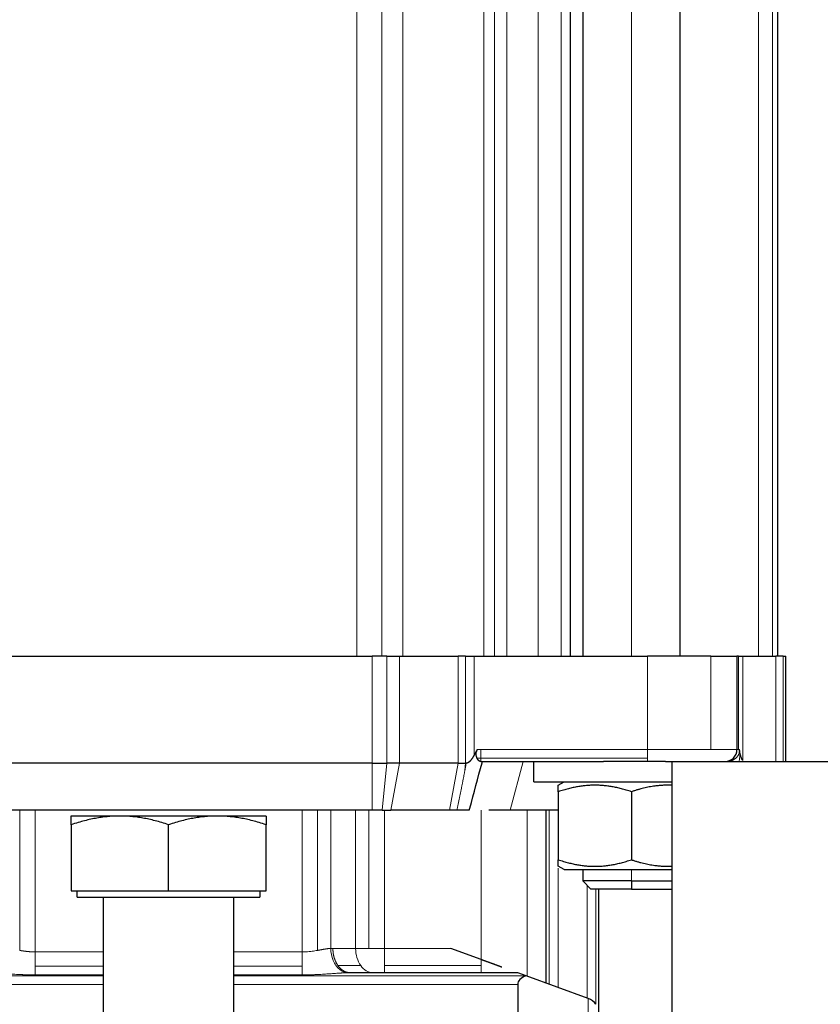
# Model space of a CAD drawing. Header units: inches. Extents: x 0 to 20790, y -12 to 14700.
# Tile 316 of 436: x 9096 to 9194, y 11513 to 11634. Entities that reach past the tile are written whole.
import ezdxf

# ---------------------------------------------------------------- set-up
doc = ezdxf.new("R2010")
doc.units = ezdxf.units.IN
doc.layers.add('1', color=7, linetype='Continuous', true_color=0xffffff)
doc.layers.add('254', color=7, linetype='Continuous', true_color=0xffffff)
doc.styles.add('latin_extended', font='simplex.shx')
doc.dimstyles.get("Standard").update_dxf_attribs({"dimtxt": 0.18, "dimasz": 0.18, "dimexe": 0.18, "dimexo": 0.0625, "dimgap": 0.09, "dimtad": 0, "dimtih": 1, "dimtoh": 1, "dimdec": 4, "dimzin": 0, "dimdsep": 46, "dimtxsty": 'Standard', "dimcen": 0.09, "dimadec": 0, "dimazin": 0, "dimtfac": 1, "dimtdec": 4, "dimtofl": 0, "dimtmove": 0, "dimatfit": 3, "dimfxl": 1, "dimtolj": 1, "dimtzin": 0, "dimarcsym": 0})

# ---------------------------------------------------------------- blocks, each defined once
blk = doc.blocks.new('_U3')
at = {"layer": '254', "color": 3, "linetype": 'Continuous', "lineweight": 13, "transparency": 16777216}
for p, q in [((8941.98, 11480.96), (8941.98, 12953.96)), ((11385.03, 10066.36), (11385.03, 12953.96)), ((9064.48, 12918.96), (11262.53, 12918.96))]:
    blk.add_line(p, q, dxfattribs=at)
at = {"layer": '254', "color": 3, "transparency": 16777216}
for points in [[(9064.48, 12939.38), (9064.48, 12898.55), (8941.98, 12918.96)], [(11262.53, 12898.55), (11262.53, 12939.38), (11385.03, 12918.96)]]:
    blk.add_solid(points, dxfattribs=at)
at = {"layer": 'Defpoints', "color": 0, "transparency": 16777216}
for p in [(11385.03, 12918.96), (8941.98, 11445.96), (11385.03, 10031.36)]:
    blk.add_point(p, dxfattribs=at)
at = {"layer": '254', "color": 2, "lineweight": 13, "transparency": 16777216, "insert": (9947.67, 13102.71), "char_height": 122.5, "attachment_point": 1, "style": 'latin_extended'}
blk.add_mtext('\\A1;2443', dxfattribs=at)

msp = doc.modelspace()

# ---------------------------------------------------------------- linework, layer by layer
at = {"layer": '1', "color": 110, "linetype": 'Continuous', "lineweight": 13}
for p, q in [((9137.165, 11682.963), (9137.165, 11555.963)), ((9140.226, 11555.963), (9140.226, 11682.963)), ((9142.821, 11682.963), (9142.821, 11555.963)), ((9152.807, 11682.963), (9152.807, 11555.963)), ((9154.104, 11555.963), (9154.104, 11682.963)), ((9155.635, 11555.963), (9155.635, 11682.963)), ((9159.478, 11682.963), (9159.478, 11555.963)), ((9162.307, 11555.963), (9162.307, 11682.963)), ((9170.978, 11555.965), (9170.978, 11682.962)), ((9186.635, 11682.963), (9186.635, 11555.963)), ((9188.369, 11555.963), (9188.369, 11682.963)), ((9139.068, 11555.963), (9139.068, 11542.763)), ((9140.853, 11542.763), (9140.853, 11555.963)), ((9142.402, 11542.763), (9142.402, 11555.963)), ((9149.624, 11555.963), (9149.624, 11542.763)), ((9150.554, 11542.763), (9150.554, 11555.963)), ((9151.625, 11543.791), (9151.625, 11555.963)), ((9172.978, 11555.963), (9172.978, 11544.463)), ((9180.756, 11544.463), (9180.756, 11555.963)), ((9184.165, 11544.463), (9184.165, 11555.963)), ((9184.701, 11555.963), (9184.701, 11543.101)), ((9188.775, 11555.963), (9188.775, 11542.964)), ((9189.668, 11542.964), (9189.668, 11555.963)), ((9152.438, 11544.463), (9151.981, 11544.463)), ((9172.978, 11544.463), (9152.438, 11544.463)), ((9152.438, 11543.402), (9152.438, 11544.463)), ((9172.978, 11544.463), (9180.756, 11544.463)), ((9172.978, 11543.402), (9172.978, 11544.463)), ((9183.978, 11544.463), (9180.756, 11544.463)), ((9183.978, 11544.463), (9184.165, 11544.463)), ((9184.256, 11544.463), (9184.165, 11544.463)), ((9184.233, 11542.964), (9184.357, 11543.973)), ((9139.068, 11536.963), (9139.068, 11542.763)), ((9140.853, 11542.763), (9140.298, 11536.963)), ((9141.366, 11536.963), (9142.402, 11542.763)), ((9148.588, 11536.963), (9149.624, 11542.763)), ((9150.554, 11542.763), (9150.47, 11541.887)), ((9151.943, 11543.402), (9152.438, 11543.402)), ((9152.438, 11543.402), (9152.438, 11542.963)), ((9172.978, 11543.402), (9152.438, 11543.402)), ((9156.038, 11536.963), (9157.646, 11542.963)), ((9172.978, 11542.963), (9172.978, 11543.402)), ((9183.025, 11542.991), (9183.022, 11542.964)), ((9095.636, 11536.963), (9095.636, 11519.709)), ((9097.549, 11519.525), (9097.549, 11536.963)), ((9130.407, 11519.525), (9130.407, 11536.963)), ((9132.321, 11536.963), (9132.321, 11519.709)), ((9133.943, 11519.959), (9133.943, 11536.963)), ((9137.014, 11519.963), (9137.014, 11536.963)), ((9138.636, 11536.963), (9138.636, 11519.963)), ((9140.549, 11519.963), (9140.549, 11536.963)), ((9152.478, 11536.963), (9152.478, 11518.601)), ((9158.135, 11536.963), (9158.135, 11516.542)), ((9160.859, 11536.963), (9160.859, 11515.551)), ((9161.943, 11531.084), (9161.943, 11536.963)), ((9161.943, 11515.156), (9161.943, 11529.856)), ((9170.978, 11528.263), (9170.978, 11529.663)), ((9165.514, 11527.727), (9165.514, 11513.856)), ((9166.598, 11527.263), (9166.598, 11513.097)), ((9137.014, 11519.963), (9134.211, 11519.963)), ((9138.636, 11519.963), (9137.014, 11519.963)), ((9138.636, 11519.963), (9140.549, 11519.963)), ((9148.736, 11519.963), (9140.549, 11519.963)), ((9140.549, 11519.963), (9140.549, 11517.842)), ((9105.978, 11519.525), (9097.549, 11519.525)), ((9130.407, 11519.525), (9121.978, 11519.525)), ((9152.478, 11517.842), (9152.478, 11518.601)), ((9097.549, 11517.784), (9105.978, 11517.784)), ((9121.978, 11517.784), (9130.407, 11517.784)), ((9134.832, 11517.842), (9137.635, 11517.842)), ((9140.549, 11517.842), (9152.478, 11517.842)), ((9140.549, 11516.963), (9140.549, 11517.842)), ((9152.478, 11516.963), (9152.478, 11517.842)), ((9070.478, 11516.583), (9105.979, 11516.583)), ((9105.978, 11516.689), (9097.549, 11516.689)), ((9121.977, 11516.583), (9158.024, 11516.583)), ((9130.407, 11516.689), (9121.978, 11516.689)), ((9070.478, 11515.499), (9105.978, 11515.499)), ((9121.978, 11515.499), (9156.978, 11515.499)), ((9165.662, 11513.802), (9165.662, 11494.447))]:
    msp.add_line(p, q, dxfattribs=at)
at = {"layer": '1', "color": 2, "linetype": 'Continuous', "lineweight": 25}
for p, q in [((9163.478, 11555.963), (9163.478, 11682.963)), ((9164.978, 11682.962), (9164.978, 11555.965)), ((9176.978, 11555.965), (9176.978, 11682.962)), ((9188.978, 11682.963), (9188.978, 11555.963)), ((9088.889, 11555.963), (9139.068, 11555.963)), ((9140.853, 11555.963), (9139.068, 11555.963)), ((9140.853, 11555.963), (9142.402, 11555.963)), ((9142.402, 11555.963), (9149.624, 11555.963)), ((9150.554, 11555.963), (9149.624, 11555.963)), ((9150.554, 11555.963), (9151.625, 11555.963)), ((9151.625, 11555.963), (9172.978, 11555.963)), ((9180.756, 11555.963), (9172.978, 11555.963)), ((9180.756, 11555.963), (9183.978, 11555.963)), ((9184.165, 11555.963), (9183.978, 11555.963)), ((9183.978, 11555.963), (9183.978, 11544.463)), ((9184.165, 11555.963), (9184.701, 11555.963)), ((9184.701, 11555.963), (9188.775, 11555.963)), ((9189.668, 11555.963), (9188.775, 11555.963)), ((9189.668, 11555.963), (9189.978, 11555.963)), ((9189.978, 11542.964), (9189.978, 11555.963)), ((9139.068, 11542.763), (9088.889, 11542.763)), ((9139.068, 11542.763), (9140.853, 11542.763)), ((9142.402, 11542.763), (9140.853, 11542.763)), ((9149.624, 11542.763), (9142.402, 11542.763)), ((9149.624, 11542.763), (9150.554, 11542.763)), ((9150.631, 11542.763), (9150.554, 11542.763)), ((9152.438, 11542.963), (9167.55, 11542.963)), ((9158.978, 11540.463), (9158.978, 11542.963)), ((9175.173, 11542.963), (9167.55, 11542.963)), ((9175.173, 11542.963), (9175.978, 11542.963)), ((9175.978, 11384.964), (9175.978, 11542.964)), ((9175.978, 11542.964), (9401.778, 11542.964)), ((9158.978, 11540.463), (9175.978, 11540.463)), ((9161.976, 11540.058), (9162.678, 11540.463)), ((9161.976, 11539.254), (9161.976, 11530.873)), ((9170.978, 11539.254), (9170.978, 11530.873)), ((9139.068, 11536.963), (9088.889, 11536.963)), ((9140.298, 11536.963), (9139.068, 11536.963)), ((9140.298, 11536.963), (9141.366, 11536.963)), ((9148.588, 11536.963), (9141.366, 11536.963)), ((9149.481, 11536.963), (9148.588, 11536.963)), ((9158.135, 11536.963), (9153.421, 11536.963)), ((9160.348, 11536.963), (9158.135, 11536.963)), ((9161.943, 11536.963), (9160.348, 11536.963)), ((9160.478, 11515.689), (9160.478, 11536.963)), ((9125.978, 11536.263), (9101.978, 11536.263)), ((9101.978, 11535.189), (9101.978, 11527.063)), ((9113.978, 11527.063), (9113.978, 11535.189)), ((9125.978, 11527.063), (9125.978, 11535.189)), ((9162.678, 11529.663), (9161.976, 11530.069)), ((9162.678, 11529.663), (9175.978, 11529.663)), ((9164.978, 11529.663), (9164.978, 11528.263)), ((9164.978, 11528.263), (9165.978, 11527.263)), ((9170.978, 11528.263), (9164.978, 11528.263)), ((9170.978, 11528.263), (9175.978, 11528.263)), ((9170.978, 11528.263), (9170.978, 11527.263)), ((9101.978, 11527.063), (9113.978, 11527.063)), ((9102.733, 11526.263), (9102.733, 11527.063)), ((9113.978, 11527.063), (9125.978, 11527.063)), ((9125.223, 11527.063), (9125.223, 11526.263)), ((9170.978, 11527.263), (9165.978, 11527.263)), ((9166.978, 11511.923), (9166.978, 11527.263)), ((9170.978, 11527.263), (9175.978, 11527.263)), ((9102.733, 11526.263), (9125.223, 11526.263)), ((9105.978, 11501.263), (9105.978, 11526.263)), ((9121.978, 11526.263), (9121.978, 11501.263)), ((9152.478, 11518.601), (9148.736, 11519.963)), ((9156.978, 11516.963), (9136.332, 11516.963)), ((9158.024, 11516.583), (9156.978, 11516.963)), ((9165.662, 11513.802), (9158.024, 11516.583)), ((9156.978, 11515.499), (9156.978, 11486.463))]:
    msp.add_line(p, q, dxfattribs=at)
for start, end in [(315, 0), (271.55602, 315)]:
    msp.add_arc((9182.478, 11544.463), 1.5, start, end, dxfattribs=at)
at = {"layer": '1', "color": 110, "linetype": 'Continuous', "lineweight": 13}
for start_param, end_param in [(1.5707963, 2.3561945), (2.3561945, 3.1415927)]:
    msp.add_ellipse((9139.135, 11519.963), major_axis=(0, 3), ratio=0.7071068, start_param=start_param, end_param=end_param, dxfattribs=at)
at = {"layer": '1', "color": 2, "linetype": 'Continuous', "lineweight": 25}
for centre, major_axis, ratio, start_param, end_param in [((9136.332, 11511.963), (-8, 0), 0.6250029, 4.7123892, 4.7458856), ((9170.716, 11511.963), (-13.708, 3.761), 0.2403928, 5.9563399, 6.349039), ((9164.978, 11511.923), (1.414, 1.414), 1, 6.1086524, 6.7195176)]:
    msp.add_ellipse(centre, major_axis=major_axis, ratio=ratio, start_param=start_param, end_param=end_param, dxfattribs=at)
for points, degree, knots in [([(9151.982, 11544.463), (9151.968, 11544.437), (9151.941, 11544.385), (9151.901, 11544.308), (9151.861, 11544.232), (9151.821, 11544.156), (9151.782, 11544.081), (9151.742, 11544.008), (9151.703, 11543.935), (9151.664, 11543.863), (9151.638, 11543.815), (9151.625, 11543.791)], 3, [0, 0, 0, 0, 0.1155427, 0.2299759, 0.3433004, 0.4555167, 0.5666255, 0.6766276, 0.7855235, 0.8933141, 1, 1, 1, 1]), ([(9151.981, 11544.463), (9151.979, 11544.457), (9151.973, 11544.446), (9151.964, 11544.429), (9151.956, 11544.412), (9151.948, 11544.395), (9151.941, 11544.378), (9151.933, 11544.362), (9151.926, 11544.345), (9151.919, 11544.328), (9151.913, 11544.312), (9151.906, 11544.295), (9151.9, 11544.279), (9151.894, 11544.263), (9151.889, 11544.246), (9151.883, 11544.23), (9151.878, 11544.214), (9151.873, 11544.198), (9151.856, 11544.139), (9151.834, 11544.037), (9151.823, 11543.895), (9151.831, 11543.757), (9151.849, 11543.662), (9151.865, 11543.603), (9151.872, 11543.578), (9151.88, 11543.553), (9151.889, 11543.528), (9151.898, 11543.503), (9151.908, 11543.478), (9151.919, 11543.452), (9151.931, 11543.427), (9151.939, 11543.411), (9151.943, 11543.402)], 3, [0, 0, 0, 0, 0.0157128, 0.0312932, 0.046743, 0.0620641, 0.0772583, 0.0923277, 0.1072742, 0.1220999, 0.136807, 0.1513975, 0.1658736, 0.1802377, 0.194492, 0.2086389, 0.2226809, 0.2366204, 0.2504599, 0.3756844, 0.5001454, 0.6211124, 0.7497545, 0.7749859, 0.800845, 0.8273393, 0.8544757, 0.8822607, 0.9107002, 0.9397999, 0.9695648, 1, 1, 1, 1]), ([(9184.256, 11544.463), (9184.257, 11544.457), (9184.259, 11544.445), (9184.262, 11544.426), (9184.264, 11544.408), (9184.267, 11544.389), (9184.269, 11544.371), (9184.27, 11544.353), (9184.272, 11544.335), (9184.273, 11544.317), (9184.274, 11544.299), (9184.274, 11544.281), (9184.275, 11544.264), (9184.275, 11544.246), (9184.274, 11544.229), (9184.273, 11544.195), (9184.27, 11544.147), (9184.261, 11544.082), (9184.249, 11544.019), (9184.227, 11543.938), (9184.19, 11543.839), (9184.132, 11543.725), (9184.059, 11543.614), (9183.974, 11543.511), (9183.88, 11543.416), (9183.779, 11543.33), (9183.669, 11543.25), (9183.579, 11543.196), (9183.515, 11543.161), (9183.479, 11543.143), (9183.443, 11543.125), (9183.406, 11543.108), (9183.369, 11543.093), (9183.332, 11543.078), (9183.295, 11543.064), (9183.257, 11543.051), (9183.219, 11543.038), (9183.181, 11543.027), (9183.142, 11543.017), (9183.103, 11543.007), (9183.064, 11542.998), (9183.038, 11542.993), (9183.025, 11542.991)], 3, [0, 0, 0, 0, 0.0093494, 0.0186181, 0.0278081, 0.0369212, 0.0459594, 0.0549246, 0.0638189, 0.0726444, 0.0814031, 0.0900974, 0.0987293, 0.1073013, 0.1158155, 0.1242745, 0.1556421, 0.1865512, 0.2173091, 0.2479611, 0.3059321, 0.365195, 0.4266455, 0.4910883, 0.5510452, 0.6122099, 0.6749882, 0.739755, 0.7585277, 0.7772398, 0.7958991, 0.8145138, 0.833092, 0.8516417, 0.8701712, 0.8886886, 0.9072022, 0.9257201, 0.9442507, 0.9628021, 0.9813825, 1, 1, 1, 1]), ([(9184.357, 11543.973), (9184.351, 11543.998), (9184.346, 11544.022), (9184.309, 11544.183), (9184.281, 11544.322), (9184.256, 11544.463)], 3, [0, 0, 0, 0, 0.1530208, 0.1530208, 1, 1, 1, 1]), ([(9184.701, 11543.101), (9184.698, 11543.105), (9184.692, 11543.112), (9184.684, 11543.123), (9184.676, 11543.135), (9184.668, 11543.147), (9184.66, 11543.16), (9184.652, 11543.173), (9184.643, 11543.186), (9184.635, 11543.199), (9184.627, 11543.213), (9184.62, 11543.227), (9184.612, 11543.242), (9184.604, 11543.257), (9184.596, 11543.272), (9184.588, 11543.288), (9184.58, 11543.304), (9184.572, 11543.32), (9184.565, 11543.337), (9184.557, 11543.354), (9184.549, 11543.371), (9184.542, 11543.389), (9184.534, 11543.407), (9184.527, 11543.425), (9184.519, 11543.444), (9184.512, 11543.463), (9184.504, 11543.483), (9184.497, 11543.503), (9184.49, 11543.523), (9184.482, 11543.543), (9184.475, 11543.564), (9184.468, 11543.585), (9184.461, 11543.607), (9184.453, 11543.629), (9184.446, 11543.651), (9184.439, 11543.674), (9184.432, 11543.697), (9184.425, 11543.72), (9184.418, 11543.744), (9184.411, 11543.768), (9184.404, 11543.793), (9184.398, 11543.817), (9184.391, 11543.843), (9184.384, 11543.868), (9184.377, 11543.894), (9184.371, 11543.92), (9184.364, 11543.947), (9184.36, 11543.965), (9184.357, 11543.973)], 3, [0, 0, 0, 0, 0.0157699, 0.0317697, 0.0480029, 0.0644729, 0.0811831, 0.0981367, 0.1153365, 0.1327856, 0.1504867, 0.1684425, 0.1866554, 0.205128, 0.2238625, 0.2428612, 0.2621262, 0.2816596, 0.3014634, 0.3215395, 0.3418896, 0.3625156, 0.3834191, 0.4046017, 0.4260649, 0.4478103, 0.4698393, 0.4921533, 0.5147535, 0.5376413, 0.5608178, 0.5842843, 0.6080419, 0.6320918, 0.6564348, 0.6810722, 0.7060048, 0.7312336, 0.7567595, 0.7825835, 0.8087063, 0.8351288, 0.8618517, 0.888876, 0.9162022, 0.9438312, 0.9717635, 1, 1, 1, 1]), ([(9151.035, 11542.963), (9151.031, 11542.959), (9151.022, 11542.951), (9151.009, 11542.94), (9150.996, 11542.929), (9150.984, 11542.918), (9150.971, 11542.907), (9150.958, 11542.897), (9150.945, 11542.887), (9150.933, 11542.878), (9150.92, 11542.869), (9150.907, 11542.86), (9150.895, 11542.852), (9150.882, 11542.844), (9150.87, 11542.837), (9150.858, 11542.83), (9150.845, 11542.823), (9150.833, 11542.816), (9150.821, 11542.81), (9150.808, 11542.805), (9150.796, 11542.799), (9150.784, 11542.794), (9150.772, 11542.79), (9150.76, 11542.785), (9150.748, 11542.782), (9150.736, 11542.778), (9150.724, 11542.775), (9150.712, 11542.772), (9150.701, 11542.77), (9150.689, 11542.768), (9150.677, 11542.766), (9150.665, 11542.765), (9150.654, 11542.764), (9150.642, 11542.763), (9150.634, 11542.763), (9150.631, 11542.763)], 3, [0, 0, 0, 0, 0.0375012, 0.074433, 0.1108033, 0.1466205, 0.1818933, 0.2166309, 0.2508429, 0.2845392, 0.3177304, 0.3504276, 0.3826421, 0.4143862, 0.4456723, 0.4765137, 0.5069241, 0.5369178, 0.5665099, 0.5957159, 0.6245521, 0.6530353, 0.6811831, 0.7090136, 0.7365456, 0.7637984, 0.7907922, 0.8175476, 0.8440857, 0.8704282, 0.8965975, 0.922616, 0.9485069, 0.9742937, 1, 1, 1, 1]), ([(9151.014, 11536.963), (9151.038, 11537.052), (9151.56, 11538.999), (9152.096, 11541), (9152.607, 11542.907), (9152.622, 11542.963)], 3, [0, 0, 0, 0, 0.0442932, 0.9716189, 1, 1, 1, 1]), ([(9151.625, 11543.791), (9151.618, 11543.78), (9151.606, 11543.757), (9151.587, 11543.723), (9151.568, 11543.69), (9151.549, 11543.658), (9151.531, 11543.626), (9151.512, 11543.594), (9151.494, 11543.564), (9151.475, 11543.533), (9151.457, 11543.504), (9151.438, 11543.475), (9151.42, 11543.446), (9151.402, 11543.418), (9151.384, 11543.391), (9151.366, 11543.364), (9151.348, 11543.338), (9151.33, 11543.312), (9151.312, 11543.287), (9151.294, 11543.262), (9151.277, 11543.238), (9151.259, 11543.215), (9151.241, 11543.192), (9151.224, 11543.17), (9151.207, 11543.148), (9151.189, 11543.127), (9151.172, 11543.107), (9151.155, 11543.087), (9151.137, 11543.067), (9151.12, 11543.048), (9151.103, 11543.03), (9151.086, 11543.013), (9151.069, 11542.996), (9151.052, 11542.979), (9151.041, 11542.968), (9151.035, 11542.963)], 3, [0, 0, 0, 0, 0.0382693, 0.0760185, 0.1132489, 0.1499621, 0.1861595, 0.2218428, 0.2570137, 0.291674, 0.3258256, 0.3594704, 0.3926107, 0.4252484, 0.457386, 0.4890259, 0.5201706, 0.5508229, 0.5809854, 0.6106613, 0.6398536, 0.6685657, 0.696801, 0.7245632, 0.7518561, 0.7786839, 0.8050509, 0.8309616, 0.8564208, 0.8814336, 0.9060054, 0.9301417, 0.9538487, 0.9771325, 1, 1, 1, 1]), ([(9152.438, 11542.963), (9152.435, 11542.963), (9152.43, 11542.963), (9152.423, 11542.964), (9152.416, 11542.964), (9152.408, 11542.965), (9152.401, 11542.966), (9152.393, 11542.967), (9152.386, 11542.969), (9152.378, 11542.971), (9152.37, 11542.973), (9152.362, 11542.975), (9152.355, 11542.978), (9152.347, 11542.98), (9152.339, 11542.983), (9152.331, 11542.987), (9152.323, 11542.99), (9152.315, 11542.994), (9152.307, 11542.998), (9152.299, 11543.002), (9152.291, 11543.006), (9152.282, 11543.011), (9152.274, 11543.016), (9152.266, 11543.021), (9152.258, 11543.026), (9152.249, 11543.032), (9152.241, 11543.038), (9152.233, 11543.044), (9152.224, 11543.05), (9152.216, 11543.057), (9152.207, 11543.064), (9152.199, 11543.071), (9152.182, 11543.085), (9152.157, 11543.107), (9152.124, 11543.14), (9152.092, 11543.176), (9152.066, 11543.209), (9152.045, 11543.236), (9152.029, 11543.258), (9152.013, 11543.281), (9151.998, 11543.304), (9151.984, 11543.328), (9151.97, 11543.352), (9151.956, 11543.377), (9151.947, 11543.394), (9151.943, 11543.403)], 3, [0, 0, 0, 0, 0.0161835, 0.0323469, 0.0484922, 0.0646213, 0.080736, 0.0968383, 0.1129301, 0.1290134, 0.14509, 0.1611619, 0.1772311, 0.1932993, 0.2093685, 0.2254407, 0.2415177, 0.2576014, 0.2736936, 0.2897963, 0.3059113, 0.3220404, 0.3381855, 0.3543485, 0.3705311, 0.3867352, 0.4029625, 0.4192149, 0.4354941, 0.451802, 0.4681402, 0.4845105, 0.5009146, 0.5640578, 0.6266732, 0.6888636, 0.7507327, 0.7828662, 0.8146893, 0.8462175, 0.8774666, 0.9084526, 0.9391922, 0.9697022, 1, 1, 1, 1]), ([(9152.478, 11518.601), (9153.017, 11518.405), (9153.724, 11518.148), (9153.813, 11518.115), (9154.353, 11517.919), (9154.764, 11517.769), (9155.007, 11517.681)], 2, [0, 0, 0, 0.5, 0.5, 0.75, 0.75, 1, 1, 1])]:
    msp.add_open_spline(points, degree=degree, knots=knots, dxfattribs=at)
at = {"layer": '1', "color": 110, "linetype": 'Continuous', "lineweight": 13}
for points, knots in [([(9150.47, 11541.887), (9150.479, 11541.937), (9150.498, 11542.035), (9150.525, 11542.183), (9150.552, 11542.329), (9150.578, 11542.475), (9150.605, 11542.619), (9150.622, 11542.715), (9150.631, 11542.763)], [0, 0, 0, 0, 0.1693139, 0.337569, 0.5047653, 0.6709026, 0.8359808, 1, 1, 1, 1]), ([(9149.481, 11536.963), (9149.495, 11537.032), (9149.524, 11537.169), (9149.568, 11537.374), (9149.611, 11537.578), (9149.653, 11537.78), (9149.695, 11537.981), (9149.737, 11538.18), (9149.778, 11538.379), (9149.818, 11538.575), (9149.858, 11538.771), (9149.898, 11538.965), (9149.937, 11539.158), (9149.976, 11539.349), (9150.014, 11539.539), (9150.052, 11539.728), (9150.09, 11539.915), (9150.126, 11540.101), (9150.163, 11540.286), (9150.199, 11540.469), (9150.234, 11540.651), (9150.269, 11540.832), (9150.304, 11541.011), (9150.338, 11541.189), (9150.372, 11541.365), (9150.405, 11541.54), (9150.438, 11541.714), (9150.459, 11541.83), (9150.47, 11541.887)], [0, 0, 0, 0, 0.0419045, 0.0835337, 0.1248876, 0.1659662, 0.2067694, 0.2472973, 0.2875499, 0.327527, 0.3672287, 0.4066549, 0.4458057, 0.484681, 0.5232808, 0.5616051, 0.5996539, 0.6374271, 0.6749247, 0.7121467, 0.7490931, 0.785764, 0.8221591, 0.8582786, 0.8941225, 0.9296907, 0.9649832, 1, 1, 1, 1]), ([(9095.636, 11519.709), (9095.647, 11519.707), (9095.67, 11519.703), (9095.704, 11519.697), (9095.738, 11519.691), (9095.771, 11519.686), (9095.804, 11519.68), (9095.837, 11519.675), (9095.87, 11519.67), (9095.902, 11519.665), (9095.935, 11519.66), (9095.967, 11519.655), (9095.998, 11519.65), (9096.03, 11519.645), (9096.061, 11519.641), (9096.092, 11519.636), (9096.123, 11519.632), (9096.153, 11519.628), (9096.183, 11519.624), (9096.213, 11519.62), (9096.242, 11519.616), (9096.271, 11519.612), (9096.3, 11519.608), (9096.329, 11519.605), (9096.357, 11519.601), (9096.385, 11519.598), (9096.413, 11519.594), (9096.44, 11519.591), (9096.467, 11519.588), (9096.494, 11519.585), (9096.521, 11519.582), (9096.547, 11519.579), (9096.587, 11519.575), (9096.64, 11519.57), (9096.708, 11519.564), (9096.775, 11519.558), (9096.841, 11519.553), (9096.908, 11519.548), (9096.974, 11519.544), (9097.039, 11519.54), (9097.105, 11519.536), (9097.169, 11519.533), (9097.234, 11519.531), (9097.298, 11519.529), (9097.361, 11519.527), (9097.424, 11519.526), (9097.487, 11519.525), (9097.529, 11519.525), (9097.549, 11519.525)], [0, 0, 0, 0, 0.0189252, 0.0376661, 0.0562227, 0.0745952, 0.0927835, 0.1107877, 0.1286077, 0.1462438, 0.1636958, 0.1809639, 0.198048, 0.2149482, 0.2316647, 0.2481973, 0.2645463, 0.2807115, 0.2966931, 0.3124912, 0.3281057, 0.3435368, 0.3587845, 0.3738489, 0.38873, 0.4034279, 0.4179428, 0.4322745, 0.4464233, 0.4603892, 0.4741724, 0.4877728, 0.5011905, 0.5362612, 0.5710666, 0.6056077, 0.639886, 0.6739028, 0.7076594, 0.7411572, 0.7743976, 0.8073821, 0.8401121, 0.8725892, 0.9048149, 0.9367909, 0.9685187, 1, 1, 1, 1]), ([(9132.321, 11519.709), (9132.111, 11519.673), (9131.648, 11519.599), (9130.998, 11519.537), (9130.571, 11519.525), (9130.407, 11519.525)], [0, 0, 0, 0, 0.3482457, 0.7493253, 1, 1, 1, 1]), ([(9132.321, 11519.709), (9132.331, 11519.711), (9132.353, 11519.714), (9132.385, 11519.72), (9132.417, 11519.725), (9132.449, 11519.731), (9132.481, 11519.737), (9132.513, 11519.742), (9132.545, 11519.748), (9132.576, 11519.754), (9132.608, 11519.759), (9132.639, 11519.765), (9132.67, 11519.771), (9132.702, 11519.776), (9132.733, 11519.782), (9132.783, 11519.791), (9132.851, 11519.804), (9132.937, 11519.819), (9133.021, 11519.834), (9133.104, 11519.849), (9133.18, 11519.862), (9133.25, 11519.874), (9133.314, 11519.884), (9133.376, 11519.894), (9133.436, 11519.903), (9133.494, 11519.912), (9133.551, 11519.92), (9133.606, 11519.927), (9133.659, 11519.933), (9133.71, 11519.939), (9133.76, 11519.944), (9133.808, 11519.949), (9133.854, 11519.953), (9133.899, 11519.956), (9133.928, 11519.958), (9133.943, 11519.959)], [0, 0, 0, 0, 0.017894, 0.0357891, 0.0536852, 0.0715823, 0.0894804, 0.1073795, 0.1252797, 0.1431809, 0.1610831, 0.1789864, 0.1968907, 0.214796, 0.2327023, 0.2506097, 0.3018463, 0.3525228, 0.4026403, 0.4521995, 0.5012014, 0.5417961, 0.5816204, 0.6206756, 0.6589632, 0.6964846, 0.7332415, 0.7692355, 0.8044683, 0.8389421, 0.8726587, 0.9056203, 0.9378294, 0.9692884, 1, 1, 1, 1]), ([(9097.549, 11516.689), (9097.549, 11516.824), (9097.549, 11517.149), (9097.549, 11517.616), (9097.549, 11517.784)], [0, 0, 0, 0, 0.6666661, 1, 1, 1, 1]), ([(9097.549, 11516.689), (9097.531, 11516.689), (9097.495, 11516.689), (9097.441, 11516.689), (9097.387, 11516.69), (9097.333, 11516.69), (9097.279, 11516.69), (9097.225, 11516.691), (9097.172, 11516.691), (9097.118, 11516.692), (9097.064, 11516.693), (9097.01, 11516.693), (9096.956, 11516.694), (9096.902, 11516.695), (9096.848, 11516.696), (9096.794, 11516.697), (9096.74, 11516.698), (9096.687, 11516.699), (9096.633, 11516.701), (9096.579, 11516.702), (9096.525, 11516.703), (9096.471, 11516.705), (9096.418, 11516.706), (9096.364, 11516.708), (9096.31, 11516.71), (9096.256, 11516.712), (9096.203, 11516.713), (9096.149, 11516.715), (9096.095, 11516.717), (9096.042, 11516.719), (9095.879, 11516.726), (9095.608, 11516.738), (9095.231, 11516.758), (9094.858, 11516.78), (9094.492, 11516.804), (9094.133, 11516.828), (9093.783, 11516.853), (9093.442, 11516.877), (9093.191, 11516.895), (9093.026, 11516.906), (9092.945, 11516.911), (9092.865, 11516.916), (9092.785, 11516.921), (9092.706, 11516.926), (9092.628, 11516.93), (9092.551, 11516.934), (9092.475, 11516.938), (9092.399, 11516.942), (9092.324, 11516.946), (9092.25, 11516.949), (9092.177, 11516.952), (9092.105, 11516.954), (9092.033, 11516.957), (9091.963, 11516.959), (9091.916, 11516.96), (9091.893, 11516.96)], [0, 0, 0, 0, 0.0091189, 0.018236, 0.0273513, 0.0364651, 0.0455775, 0.0546888, 0.063799, 0.0729085, 0.0820174, 0.0911258, 0.100234, 0.1093421, 0.1184503, 0.1275588, 0.1366678, 0.1457775, 0.154888, 0.1639995, 0.1731122, 0.1822263, 0.1913419, 0.2004594, 0.2095787, 0.2187002, 0.2278239, 0.2369502, 0.2460791, 0.2552108, 0.2643456, 0.3292989, 0.3938895, 0.4581866, 0.5222603, 0.585094, 0.647099, 0.7083483, 0.7689173, 0.783972, 0.7989388, 0.813819, 0.8286139, 0.8433247, 0.8579528, 0.8724997, 0.8869666, 0.9013551, 0.9156665, 0.9299022, 0.9440639, 0.958153, 0.972171, 0.9861195, 1, 1, 1, 1]), ([(9136.064, 11516.96), (9136.052, 11516.96), (9136.028, 11516.96), (9135.992, 11516.959), (9135.956, 11516.958), (9135.92, 11516.957), (9135.883, 11516.955), (9135.846, 11516.954), (9135.809, 11516.953), (9135.772, 11516.952), (9135.734, 11516.95), (9135.696, 11516.948), (9135.658, 11516.947), (9135.62, 11516.945), (9135.582, 11516.943), (9135.543, 11516.941), (9135.504, 11516.94), (9135.465, 11516.938), (9135.426, 11516.935), (9135.387, 11516.933), (9135.347, 11516.931), (9135.307, 11516.929), (9135.267, 11516.927), (9135.227, 11516.924), (9135.186, 11516.922), (9135.145, 11516.919), (9135.104, 11516.917), (9135.063, 11516.914), (9135.022, 11516.912), (9134.98, 11516.909), (9134.938, 11516.906), (9134.896, 11516.903), (9134.758, 11516.894), (9134.522, 11516.878), (9134.181, 11516.854), (9133.833, 11516.829), (9133.474, 11516.804), (9133.108, 11516.78), (9132.734, 11516.758), (9132.356, 11516.738), (9132.068, 11516.725), (9131.871, 11516.718), (9131.767, 11516.714), (9131.663, 11516.71), (9131.559, 11516.707), (9131.454, 11516.704), (9131.35, 11516.701), (9131.246, 11516.699), (9131.141, 11516.697), (9131.037, 11516.695), (9130.932, 11516.693), (9130.827, 11516.692), (9130.722, 11516.691), (9130.617, 11516.69), (9130.512, 11516.689), (9130.442, 11516.689), (9130.407, 11516.689)], [0, 0, 0, 0, 0.0071162, 0.0142508, 0.0214041, 0.0285764, 0.0357678, 0.0429785, 0.0502088, 0.0574589, 0.064729, 0.0720192, 0.0793298, 0.086661, 0.0940129, 0.1013859, 0.10878, 0.1161955, 0.1236326, 0.1310914, 0.1385722, 0.1460751, 0.1536003, 0.1611481, 0.1687185, 0.1763119, 0.1839283, 0.1915679, 0.1992309, 0.2069175, 0.2146279, 0.2223622, 0.2301206, 0.2904877, 0.3515399, 0.4133521, 0.4759968, 0.5401975, 0.6046588, 0.6694512, 0.7346443, 0.7523191, 0.7699903, 0.7876592, 0.8053273, 0.8229958, 0.8406661, 0.8583395, 0.8760174, 0.8937011, 0.9113919, 0.9290913, 0.9468004, 0.9645207, 0.9822534, 1, 1, 1, 1])]:
    msp.add_open_spline(points, degree=3, knots=knots, dxfattribs=at)
at = {"layer": '1', "color": 2, "linetype": 'Continuous', "lineweight": 25}
for points, weights, degree in [([(9161.976, 11539.254), (9161.976, 11540.058), (9161.976, 11540.057)], [1, 1.07729320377, 1.07735022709], 2), ([(9170.978, 11539.254), (9166.477, 11540.754), (9161.976, 11539.254)], [1, 1.15470053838, 1], 2), ([(9175.983, 11540.047), (9173.658, 11540.147), (9170.978, 11539.254)], [1.07622770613, 1.0866685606, 1], 2), ([(9101.978, 11535.189), (9101.978, 11536.263), (9101.978, 11536.263)], [1, 1.03800672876, 1.00004047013], 2), ([(9113.978, 11535.189), (9107.978, 11537.188), (9101.978, 11535.189)], [1, 1.15455095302, 1], 2), ([(9125.978, 11535.189), (9119.978, 11537.188), (9113.978, 11535.189)], [1, 1.15455095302, 1], 2), ([(9161.976, 11530.873), (9166.477, 11529.372), (9170.978, 11530.873)], [1, 1.15470053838, 1], 2), ([(9161.976, 11530.069), (9161.976, 11530.873)], [1.07735026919, 1], 1), ([(9170.978, 11530.873), (9173.655, 11529.98), (9175.978, 11530.079)], [1, 1.08657428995, 1.07625030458], 2)]:
    msp.add_rational_spline(points, weights, degree=degree, dxfattribs=at)
for points, degree in [([(9151.014, 11536.963), (9151.014, 11536.963), (9150.807, 11536.963), (9150.402, 11536.963), (9149.83, 11536.963), (9149.481, 11536.963)], 2), ([(9125.978, 11536.263), (9125.978, 11535.189)], 1)]:
    msp.add_open_spline(points, degree=degree, dxfattribs=at)
at = {"layer": '1', "color": 110, "linetype": 'Continuous', "lineweight": 13}
for points in [[(9134.211, 11519.963), (9134.121, 11519.963), (9134.032, 11519.962), (9133.943, 11519.959)], [(9133.943, 11519.959), (9133.951, 11519.443), (9134.161, 11518.413), (9134.97, 11517.269), (9135.699, 11516.973), (9136.064, 11516.96)]]:
    msp.add_open_spline(points, degree=3, dxfattribs=at)
for points, weights in [([(9134.211, 11519.963), (9134.211, 11519.157), (9134.429, 11518.412), (9134.832, 11517.842)], [1, 0.949253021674, 0.949253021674, 1]), ([(9097.549, 11519.525), (9097.549, 11518.896), (9097.549, 11518.296), (9097.549, 11517.784)], [1, 0.968307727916, 0.968307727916, 1]), ([(9130.407, 11517.784), (9130.407, 11518.296), (9130.407, 11518.896), (9130.407, 11519.525)], [1, 0.968307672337, 0.968307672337, 1]), ([(9130.407, 11516.689), (9130.407, 11516.895), (9130.407, 11517.272), (9130.407, 11517.784)], [1, 0.968307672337, 0.968307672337, 1]), ([(9134.832, 11517.842), (9135.235, 11517.272), (9135.762, 11516.963), (9136.332, 11516.963)], [1, 0.949253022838, 0.949253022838, 1])]:
    msp.add_rational_spline(points, weights, degree=3, dxfattribs=at)

# ---------------------------------------------------------------- dimensions: what is measured, and where the dimension line sits
at = {"layer": '254', "color": 2, "linetype": 'Continuous', "lineweight": 13}
dim = msp.add_linear_dim(base=(11385.031, 12918.963), p1=(8941.978, 11445.963), p2=(11385.031, 10031.356), dimstyle='Standard', override={"dimscale": 35, "dimtxt": 3.5, "dimasz": 3.5, "dimexe": 1, "dimexo": 1, "dimgap": 1.75, "dimtad": 1, "dimtih": 1, "dimtoh": 0, "dimdec": 0, "dimlfac": 1, "dimzin": 8, "dimdsep": 46, "dimlunit": 2, "dimtxsty": 'latin_extended', "dimsah": 1, "dimse1": 0, "dimse2": 0, "dimsd1": 0, "dimsd2": 0, "dimclrd": 3, "dimclre": 3, "dimclrt": 2, "dimtol": 0, "dimtm": -0.1, "dimtfac": 0.714286, "dimtdec": 3, "dimtofl": 1, "dimtmove": 0, "dimtzin": 8, "dimlwd": 13, "dimlwe": 13}, dxfattribs=at)
dim.commit()
dim.dimension.update_dxf_attribs({"geometry": '_U3', "text_midpoint": (10163.505, 12918.963), "dimtype": 160})

doc.saveas('drawing.dxf')
